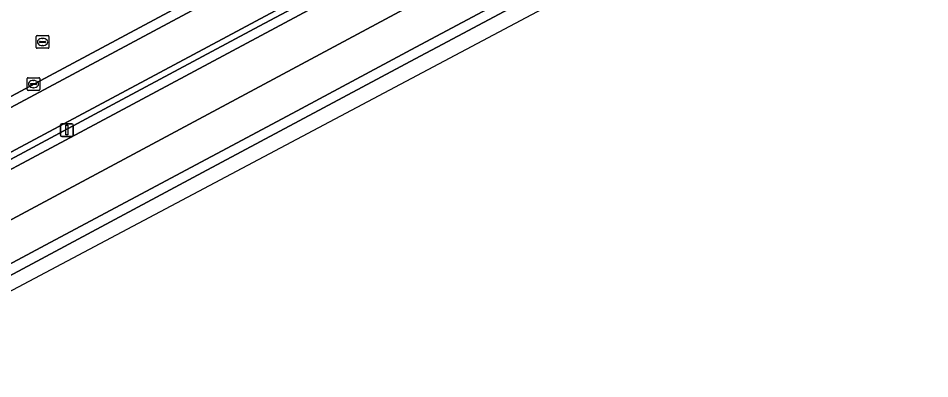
# Model space of a CAD drawing. Extents: x 158793 to 159888, y 384317 to 385256.
# Drawn here: x 159665.2 to 159736.3, y 384406.9 to 384435.1 of the extents above; entities that cross this region are included whole.
import ezdxf

# ---------------------------------------------------------------- set-up
doc = ezdxf.new("R2010")
doc.units = 0
for name, color, linetype in [('IMGEO_Berm_gesloten', 7, 'Continuous'), ('IMGEO_Berm_open', 7, 'Continuous'), ('IMGEO_Fietspad_gesloten', 7, 'Continuous'), ('IMGEO_Kolk', 7, 'Continuous'), ('IMGEO_Lichtmast', 7, 'Continuous'), ('IMGEO_Rijbaan_lokaal_gesloten', 7, 'Continuous'), ('IMGEO_Rijbaan_regionaal_gesloten', 7, 'Continuous'), ('IMGEO_Rioolput', 7, 'Continuous'), ('IMGEO_Verkeerseiland_open', 7, 'Continuous')]:
    doc.layers.add(name, color=color, linetype=linetype)

msp = doc.modelspace()

# ---------------------------------------------------------------- linework, layer by layer
at = {"layer": 'IMGEO_Berm_gesloten'}
for points in [[(159811.928, 384494.056), (159791.41, 384483.447), (159775.497, 384475.211), (159759.449, 384466.649), (159745.061, 384458.917), (159725.249, 384448.362), (159709.47, 384439.893), (159696.214, 384432.791), (159686.549, 384427.613), (159667.67, 384417.548), (159650.153, 384408.169)], [(159661.921, 384413.563), (159679.569, 384423.013), (159696.562, 384432.097), (159697.88, 384432.802), (159717.186, 384443.101), (159731.675, 384450.855), (159744.535, 384457.751), (159777.564, 384475.395), (159791.799, 384482.795), (159812.356, 384493.351)]]:
    msp.add_lwpolyline(points, dxfattribs=at)
at = {"layer": 'IMGEO_Berm_open'}
for points in [[(159642.609, 384412.337), (159654.268, 384418.57), (159664.238, 384423.844), (159672.561, 384428.328), (159683.971, 384434.448), (159692.958, 384439.23), (159693.288, 384438.625), (159701.548, 384443.077), (159705.803, 384445.325), (159705.22, 384446.356), (159692.734, 384439.673), (159612.839, 384396.912), (159613.053, 384396.512), (159617.171, 384398.703), (159622.895, 384401.766), (159624.993, 384402.897)], [(159656.81, 384419.099), (159673.007, 384427.734), (159687.108, 384435.294), (159693.288, 384438.625), (159692.958, 384439.23), (159683.971, 384434.448), (159672.561, 384428.328), (159664.238, 384423.844), (159654.268, 384418.57), (159642.609, 384412.337), (159624.993, 384402.897), (159622.895, 384401.766), (159617.171, 384398.703), (159613.053, 384396.512), (159613.401, 384395.863), (159613.635, 384395.988), (159617.694, 384398.165), (159626.551, 384402.935), (159637.604, 384408.821), (159647.237, 384413.981)]]:
    msp.add_lwpolyline(points, close=True, dxfattribs=at)
at = {"layer": 'IMGEO_Fietspad_gesloten'}
for points in [[(159707.394, 384451.026), (159691.341, 384442.43), (159554.532, 384369.175), (159553.562, 384368.656), (159553.639, 384368.525), (159551.212, 384367.259)], [(159548.945, 384362.714), (159562.5, 384369.97), (159562.977, 384370.225), (159610.25, 384395.526), (159612.839, 384396.912), (159692.734, 384439.673)]]:
    msp.add_lwpolyline(points, dxfattribs=at)
at = {"layer": 'IMGEO_Kolk'}
for p, q in [((159665.863, 384429.485), (159665.863, 384430.337)), ((159665.938, 384430.411), (159666.79, 384430.411)), ((159666.122, 384429.905), (159666.122, 384429.917)), ((159666.56, 384429.868), (159666.162, 384429.868)), ((159666.165, 384429.954), (159666.563, 384429.954)), ((159666.351, 384430.191), (159666.376, 384430.191)), ((159666.606, 384429.917), (159666.606, 384429.905)), ((159666.864, 384430.337), (159666.864, 384429.485)), ((159666.79, 384429.411), (159665.938, 384429.411)), ((159666.374, 384429.631), (159666.349, 384429.631))]:
    msp.add_line(p, q, dxfattribs=at)
for points in [[(159665.863, 384429.485), (159665.863, 384430.337)], [(159665.938, 384430.411), (159666.79, 384430.411)], [(159666.864, 384430.337), (159666.864, 384429.485)], [(159666.79, 384429.411), (159665.938, 384429.411)]]:
    msp.add_lwpolyline(points, dxfattribs=at)
for centre, radius, start, end in [((159665.94, 384430.335), 0.0765, 91.55205, 178.44795), ((159665.94, 384430.335), 0.0765, 91.55205, 178.44795), ((159666.162, 384429.914), 0.0403, 85.87752, 175.75265), ((159666.159, 384429.904), 0.0366, 178.93798, 274.71019), ((159666.563, 384429.911), 0.043, 264.86636, 352.45326), ((159666.567, 384429.916), 0.0386, 1.73085, 96.63898), ((159666.788, 384430.335), 0.0765, 1.55205, 88.44795), ((159666.788, 384430.335), 0.0765, 1.55205, 88.44795), ((159665.94, 384429.487), 0.0765, 181.55205, 268.44795), ((159665.94, 384429.487), 0.0765, 181.55205, 268.44795), ((159666.788, 384429.487), 0.0765, 271.55205, 358.44795), ((159666.788, 384429.487), 0.0765, 271.55205, 358.44795)]:
    msp.add_arc(centre, radius, start, end, dxfattribs=at)
for centre, major_axis, ratio, start_param, end_param in [((159666.35, 384429.911), (-0.387, 0.002), 0.722429, 4.712389, 7.853982), ((159666.375, 384429.911), (-0.39, 0.002), 0.717154, 1.570796, 4.712389)]:
    msp.add_ellipse(centre, major_axis=major_axis, ratio=ratio, start_param=start_param, end_param=end_param, dxfattribs=at)
at = {"layer": 'IMGEO_Lichtmast'}
for p, q in [((159668.473, 384425.919), (159668.473, 384426.719)), ((159668.473, 384426.719), (159668.473, 384425.919)), ((159668.573, 384426.819), (159669.363, 384426.819)), ((159669.363, 384426.819), (159668.573, 384426.819)), ((159669.463, 384426.719), (159669.463, 384425.919)), ((159669.463, 384425.919), (159669.463, 384426.719)), ((159669.363, 384425.819), (159668.573, 384425.819)), ((159668.573, 384425.819), (159669.363, 384425.819))]:
    msp.add_line(p, q, dxfattribs=at)
msp.add_lwpolyline([(159668.893, 384426.694), (159669.043, 384426.694), (159669.043, 384425.944), (159668.893, 384425.944), (159668.893, 384426.694)], dxfattribs=at)
for centre, start, end in [((159668.573, 384426.719), 90, 180), ((159668.573, 384426.719), 90, 180), ((159669.363, 384426.719), 0, 90), ((159669.363, 384426.719), 360, 90), ((159668.573, 384425.919), 180, 270), ((159668.573, 384425.919), 180, 270), ((159669.363, 384425.919), 270, 0), ((159669.363, 384425.919), 270, 0)]:
    msp.add_arc(centre, 0.1, start, end, dxfattribs=at)
at = {"layer": 'IMGEO_Rijbaan_lokaal_gesloten'}
msp.add_lwpolyline([(159691, 384443.105), (159706.671, 384451.498), (159703.8, 384456.78), (159699.775, 384454.613), (159693.473, 384451.244), (159688.29, 384448.468), (159683.468, 384445.886), (159667.341, 384437.251), (159663.602, 384435.266), (159656.463, 384431.445), (159640.576, 384422.941), (159639.863, 384422.559), (159627.52, 384415.953), (159609.483, 384406.293), (159608.385, 384405.705), (159578.043, 384389.447), (159576.947, 384388.86), (159572.485, 384386.47), (159563.362, 384381.583), (159561.547, 384380.611), (159552.342, 384375.685), (159550.262, 384374.58), (159553.184, 384369.293)], close=True, dxfattribs=at)
at = {"layer": 'IMGEO_Rijbaan_regionaal_gesloten'}
for points in [[(159650.153, 384408.169), (159667.67, 384417.548), (159686.549, 384427.613), (159696.214, 384432.791), (159709.47, 384439.893), (159725.249, 384448.362), (159745.061, 384458.917), (159759.449, 384466.649), (159775.497, 384475.211), (159791.41, 384483.447), (159811.928, 384494.056), (159823.458, 384500), (159870.864, 384524.44), (159874.443, 384526.273), (159882.662, 384530.596), (159880.669, 384532.909), (159875.798, 384530.374), (159847.424, 384515.674), (159804.811, 384493.696), (159779.976, 384480.85), (159750.919, 384465.55), (159708.655, 384442.945), (159694.585, 384435.384), (159645.738, 384409.21)], [(159645.738, 384409.21), (159694.585, 384435.384), (159708.655, 384442.945), (159750.919, 384465.55), (159779.976, 384480.85), (159804.811, 384493.696)], [(159793.362, 384491.577), (159788.54, 384489.306), (159777.22, 384483.435), (159764.608, 384476.743), (159754.694, 384471.459), (159749.424, 384468.651), (159733.285, 384460.047), (159716.504, 384450.978), (159705.803, 384445.325), (159701.548, 384443.077), (159693.288, 384438.625), (159687.108, 384435.294), (159673.007, 384427.734), (159656.81, 384419.099)]]:
    msp.add_lwpolyline(points, dxfattribs=at)
msp.add_lwpolyline([(159617.271, 384388.641), (159617.372, 384388.695), (159756.881, 384462.779), (159884.047, 384528.944), (159883.694, 384529.35), (159881.307, 384528.22), (159875.887, 384525.604), (159825.453, 384500), (159812.356, 384493.351), (159791.799, 384482.795), (159777.564, 384475.395), (159744.535, 384457.751), (159731.675, 384450.855), (159717.186, 384443.101), (159697.88, 384432.802), (159696.562, 384432.097), (159679.569, 384423.013), (159661.921, 384413.563), (159644.473, 384404.254), (159631.206, 384397.094), (159616.87, 384389.389)], close=True, dxfattribs=at)
at = {"layer": 'IMGEO_Rioolput'}
for p, q in [((159666.568, 384432.781), (159666.568, 384433.633)), ((159666.643, 384433.707), (159667.495, 384433.707)), ((159667.056, 384433.487), (159667.081, 384433.487)), ((159667.569, 384433.633), (159667.569, 384432.781)), ((159667.495, 384432.707), (159666.643, 384432.707)), ((159666.827, 384433.201), (159666.827, 384433.213)), ((159667.265, 384433.164), (159666.867, 384433.164)), ((159666.87, 384433.25), (159667.268, 384433.25)), ((159667.079, 384432.927), (159667.054, 384432.927)), ((159667.311, 384433.213), (159667.311, 384433.201))]:
    msp.add_line(p, q, dxfattribs=at)
for points in [[(159666.568, 384432.781), (159666.568, 384433.633)], [(159666.643, 384433.707), (159667.495, 384433.707)], [(159667.569, 384433.633), (159667.569, 384432.781)], [(159667.495, 384432.707), (159666.643, 384432.707)]]:
    msp.add_lwpolyline(points, dxfattribs=at)
for centre, radius, start, end in [((159666.645, 384433.631), 0.0765, 91.55205, 178.44795), ((159666.645, 384433.631), 0.0765, 91.55205, 178.44795), ((159667.493, 384433.631), 0.0765, 1.55205, 88.44795), ((159667.493, 384433.631), 0.0765, 1.55205, 88.44795), ((159666.645, 384432.783), 0.0765, 181.55205, 268.44795), ((159666.645, 384432.783), 0.0765, 181.55205, 268.44795), ((159666.867, 384433.21), 0.0403, 85.87752, 175.75265), ((159666.864, 384433.2), 0.0366, 178.93798, 274.71019), ((159667.268, 384433.207), 0.043, 264.86636, 352.45326), ((159667.272, 384433.212), 0.0386, 1.73085, 96.63898), ((159667.493, 384432.783), 0.0765, 271.55205, 358.44795), ((159667.493, 384432.783), 0.0765, 271.55205, 358.44795)]:
    msp.add_arc(centre, radius, start, end, dxfattribs=at)
for centre, major_axis, ratio, start_param, end_param in [((159667.055, 384433.207), (-0.387, 0.002), 0.722429, 4.712389, 7.853982), ((159667.08, 384433.207), (-0.39, 0.002), 0.717154, 1.570796, 4.712389)]:
    msp.add_ellipse(centre, major_axis=major_axis, ratio=ratio, start_param=start_param, end_param=end_param, dxfattribs=at)
at = {"layer": 'IMGEO_Verkeerseiland_open'}
msp.add_lwpolyline([(159708.918, 384452.702), (159706.671, 384451.498), (159691, 384443.105), (159553.184, 384369.293), (159553.562, 384368.656), (159554.532, 384369.175), (159691.341, 384442.43)], dxfattribs=at)

doc.saveas('drawing.dxf')
